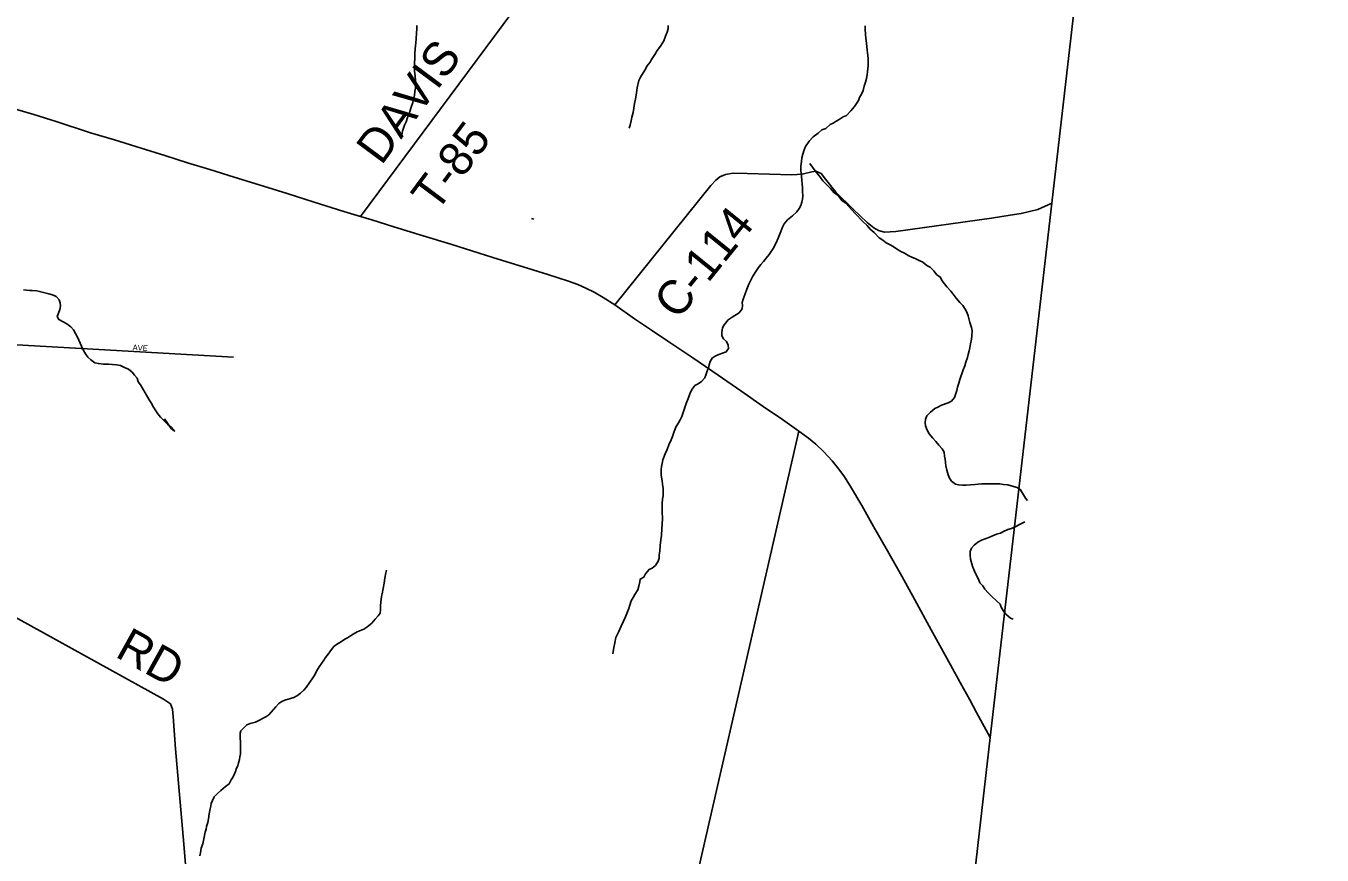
# Model space of a CAD drawing. Extents: x 1310247 to 1664935, y 235267 to 584339.
# Drawn here: x 1524766 to 1536205, y 347420 to 354737 of the extents above; entities that cross this region are included whole.
import ezdxf

# ---------------------------------------------------------------- set-up
doc = ezdxf.new("R2010")
doc.units = 0
for name, color, linetype in [('GM_X_Adjacent_County', 7, 'Continuous'), ('GM_X_County', 7, 'Continuous'), ('GM_X_County_Road', 7, 'Continuous'), ('GM_X_County_Road_Text', 7, 'Continuous'), ('GM_X_Minor_Lake', 7, 'Continuous'), ('GM_X_Minor_River', 7, 'Continuous'), ('GM_X_State_Route', 7, 'Continuous'), ('GM_X_Township', 7, 'Continuous'), ('GM_X_Township_Road', 7, 'Continuous'), ('GM_X_Township_Road_Text', 7, 'Continuous'), ('GM_X_Township_Subdivision', 7, 'Continuous'), ('GM_X_Township_Subdivision_Text', 7, 'Continuous')]:
    doc.layers.add(name, color=color, linetype=linetype)

msp = doc.modelspace()

# ---------------------------------------------------------------- linework, layer by layer
at = {"layer": 'GM_X_Adjacent_County'}
msp.add_lwpolyline([(1536205, 372785), (1535397, 366216), (1534972, 363186), (1534842, 361983), (1534628, 360199), (1533821, 353172), (1533276, 348457), (1532824, 344490), (1532312, 340083), (1532006, 337422), (1531505, 333071), (1531469, 332747), (1531158, 329654), (1530772, 326029), (1530509, 323916), (1530186, 322432), (1530006, 319686), (1529806, 317987)], dxfattribs=at)
at = {"layer": 'GM_X_County'}
msp.add_lwpolyline([(1536205, 372785), (1535397, 366216), (1534972, 363186), (1534842, 361983), (1534628, 360199), (1533821, 353172), (1533276, 348457), (1532824, 344490), (1532312, 340083), (1532006, 337422), (1531505, 333071), (1531469, 332747), (1531158, 329654), (1530772, 326029), (1530509, 323916), (1530186, 322432), (1530006, 319686), (1529806, 317987)], dxfattribs=at)
at = {"layer": 'GM_X_County_Road'}
for points in [[(1529964, 352276), (1530812, 353329), (1530855, 353377), (1530891, 353405), (1530939, 353426), (1531008, 353438), (1531132, 353434), (1531524, 353424), (1531572, 353426), (1531629, 353433), (1531703, 353448), (1531737, 353454), (1531783, 353434), (1531824, 353385), (1531915, 353270), (1532066, 353120), (1532191, 353002), (1532249, 352956), (1532291, 352933), (1532343, 352917), (1532443, 352924), (1533289, 353041), (1533452, 353066), (1533550, 353083), (1533697, 353117), (1533821, 353172)], [(1528040, 337005), (1528060, 337055), (1528214, 337240), (1528483, 337530), (1528917, 338033), (1529025, 338158), (1529078, 338227), (1529105, 338289), (1529138, 338439), (1529327, 339505), (1529357, 339688), (1529369, 339796), (1529380, 339939), (1529402, 340108), (1529449, 340776), (1529455, 340815), (1529471, 340850), (1529483, 340987), (1529780, 344552), (1530087, 344553), (1530113, 344703), (1530287, 345481), (1530360, 345807), (1531587, 351161)]]:
    msp.add_lwpolyline(points, dxfattribs=at)
at = {"layer": 'GM_X_Minor_Lake'}
msp.add_lwpolyline([(1529227, 353039), (1529248, 353032)], dxfattribs=at)
at = {"layer": 'GM_X_Minor_River'}
for points in [[(1528215, 354740), (1528215, 354708), (1528214, 354676), (1528209, 354624), (1528206, 354588), (1528204, 354562), (1528201, 354534), (1528198, 354492), (1528197, 354450), (1528194, 354410), (1528194, 354374), (1528195, 354337), (1528200, 354295), (1528205, 354257), (1528208, 354223), (1528204, 354187), (1528199, 354157), (1528194, 354125), (1528186, 354089), (1528179, 354061), (1528166, 354021), (1528155, 353983), (1528149, 353957), (1528134, 353928), (1528121, 353892), (1528107, 353862), (1528098, 353834), (1528090, 353808), (1528083, 353774)], [(1530435, 354740), (1530434, 354714), (1530426, 354682), (1530409, 354646), (1530396, 354606), (1530365, 354559), (1530338, 354519), (1530317, 354485), (1530288, 354442), (1530274, 354416), (1530247, 354381), (1530235, 354355), (1530212, 354323), (1530189, 354284), (1530176, 354254), (1530161, 354192), (1530154, 354148), (1530145, 354092), (1530138, 354052), (1530131, 354010), (1530124, 353974), (1530114, 353932), (1530107, 353898), (1530100, 353862), (1530091, 353834)], [(1532174, 354739), (1532173, 354713), (1532176, 354657), (1532186, 354556), (1532191, 354522), (1532196, 354476), (1532198, 354450), (1532199, 354418), (1532198, 354384), (1532193, 354334), (1532189, 354304), (1532184, 354272), (1532175, 354242), (1532165, 354206), (1532154, 354168), (1532141, 354134), (1532124, 354105), (1532114, 354079), (1532095, 354051), (1532079, 354025), (1532046, 353988), (1532007, 353947), (1531979, 353935), (1531942, 353910), (1531916, 353896), (1531890, 353879), (1531863, 353867), (1531825, 353832), (1531790, 353819), (1531758, 353791), (1531715, 353758), (1531678, 353719), (1531647, 353673), (1531634, 353644), (1531622, 353606), (1531613, 353574), (1531610, 353542), (1531605, 353498), (1531605, 353458), (1531610, 353413), (1531613, 353371), (1531616, 353345), (1531621, 353307), (1531621, 353281), (1531622, 353235), (1531619, 353207), (1531615, 353181), (1531604, 353153), (1531590, 353127), (1531569, 353097), (1531530, 353060), (1531487, 353025), (1531459, 352990), (1531444, 352960), (1531423, 352908), (1531404, 352864), (1531387, 352823), (1531362, 352773), (1531325, 352720), (1531298, 352688), (1531275, 352658), (1531253, 352631), (1531232, 352605), (1531214, 352580), (1531181, 352528), (1531166, 352500), (1531147, 352457), (1531128, 352415), (1531115, 352373), (1531096, 352327), (1531088, 352297), (1531091, 352271), (1531087, 352241), (1531060, 352206), (1530999, 352167), (1530964, 352142), (1530927, 352098), (1530913, 352073), (1530908, 352033), (1530909, 352002), (1530921, 351976), (1530948, 351952), (1530964, 351921), (1530967, 351889), (1530946, 351861), (1530914, 351850), (1530880, 351837), (1530850, 351823), (1530823, 351806), (1530805, 351776)], [(1531684, 353524), (1531730, 353459), (1531756, 353429), (1531777, 353398), (1531799, 353370), (1531830, 353337), (1531867, 353302), (1531900, 353265), (1531930, 353243), (1531971, 353194), (1531999, 353177), (1532026, 353146), (1532085, 353081), (1532151, 353011), (1532189, 352976), (1532216, 352944), (1532253, 352913), (1532296, 352868), (1532330, 352847), (1532359, 352824), (1532393, 352804), (1532419, 352791), (1532448, 352770), (1532488, 352746), (1532520, 352731), (1532559, 352708), (1532585, 352695), (1532619, 352683), (1532648, 352668), (1532682, 352653), (1532718, 352624), (1532745, 352608), (1532779, 352575), (1532802, 352544), (1532835, 352520), (1532853, 352487), (1532892, 352434), (1532929, 352397), (1532948, 352371), (1532976, 352336), (1533009, 352295), (1533034, 352271), (1533054, 352238), (1533069, 352210), (1533082, 352178), (1533097, 352121), (1533110, 352075), (1533116, 352045), (1533115, 351998), (1533110, 351973), (1533103, 351931), (1533096, 351897), (1533090, 351871), (1533081, 351837), (1533075, 351811), (1533060, 351771), (1533051, 351737), (1533038, 351703), (1533030, 351675), (1533017, 351642), (1533008, 351616), (1533000, 351584), (1532989, 351550), (1532982, 351520), (1532974, 351494), (1532961, 351458), (1532934, 351427), (1532904, 351411), (1532846, 351389), (1532815, 351373), (1532787, 351360), (1532748, 351328), (1532716, 351297), (1532705, 351267), (1532702, 351235), (1532706, 351209), (1532719, 351169), (1532738, 351138), (1532769, 351099), (1532797, 351069), (1532824, 351036), (1532853, 351005), (1532869, 350975), (1532874, 350941), (1532880, 350913), (1532883, 350883), (1532886, 350856), (1532894, 350818), (1532905, 350776), (1532918, 350747), (1532936, 350721), (1532969, 350694), (1532995, 350688), (1533031, 350685), (1533065, 350684), (1533103, 350687), (1533143, 350691), (1533171, 350692), (1533203, 350695), (1533245, 350695), (1533289, 350696)], [(1524744, 352409), (1524796, 352401), (1524822, 352403), (1524862, 352398), (1524898, 352389), (1524932, 352383), (1524969, 352372), (1525001, 352363), (1525031, 352348), (1525058, 352320), (1525068, 352294), (1525071, 352267), (1525064, 352235), (1525052, 352202), (1525041, 352172), (1525055, 352145), (1525094, 352127), (1525126, 352108), (1525163, 352083), (1525185, 352054), (1525204, 352024), (1525218, 351996), (1525233, 351965), (1525244, 351937), (1525256, 351911), (1525275, 351874), (1525290, 351844), (1525312, 351815), (1525337, 351789), (1525375, 351764), (1525405, 351757), (1525449, 351752), (1525493, 351753), (1525531, 351750), (1525564, 351746)], [(1530805, 351776), (1530796, 351746), (1530789, 351718), (1530777, 351692), (1530768, 351665), (1530759, 351633), (1530727, 351599), (1530700, 351580), (1530670, 351564), (1530645, 351531), (1530627, 351499), (1530616, 351465), (1530605, 351435), (1530593, 351404), (1530563, 351316), (1530556, 351290), (1530540, 351262), (1530525, 351233), (1530502, 351197), (1530487, 351157), (1530472, 351115), (1530460, 351084), (1530441, 351040), (1530424, 350998), (1530407, 350962), (1530386, 350907), (1530381, 350877), (1530375, 350849), (1530372, 350821), (1530373, 350773), (1530380, 350722), (1530383, 350692), (1530389, 350654), (1530390, 350622), (1530389, 350590), (1530385, 350562), (1530382, 350524), (1530380, 350444), (1530383, 350396), (1530382, 350335), (1530377, 350301), (1530374, 350241), (1530369, 350203), (1530364, 350151), (1530361, 350101), (1530356, 350071), (1530354, 350039), (1530347, 350013), (1530322, 349976), (1530294, 349952), (1530265, 349941), (1530235, 349903), (1530218, 349874), (1530188, 349856), (1530183, 349830), (1530176, 349792), (1530166, 349761), (1530139, 349721), (1530124, 349693), (1530106, 349664), (1530095, 349626), (1530086, 349596), (1530075, 349566), (1530058, 349522), (1530040, 349483), (1530019, 349441), (1529998, 349393), (1529973, 349340), (1529962, 349292), (1529955, 349252), (1529946, 349196)], [(1525564, 351746), (1525600, 351739), (1525636, 351724), (1525670, 351707), (1525703, 351683), (1525725, 351654), (1525746, 351628), (1525757, 351597), (1525777, 351571), (1525796, 351534), (1525817, 351498), (1525852, 351437), (1525870, 351411), (1525891, 351372), (1525912, 351341), (1525930, 351315), (1525953, 351284), (1525980, 351258), (1526016, 351223), (1526049, 351192), (1526078, 351162), (1526047, 351184), (1525989, 351270)], [(1533289, 350696), (1533323, 350697), (1533361, 350696), (1533393, 350691), (1533433, 350687), (1533483, 350673), (1533515, 350663), (1533544, 350644), (1533587, 350571), (1533606, 350549)], [(1533583, 350360), (1533534, 350336), (1533508, 350322), (1533463, 350301), (1533431, 350292), (1533394, 350276), (1533368, 350261), (1533332, 350252), (1533292, 350234), (1533265, 350223), (1533233, 350212), (1533199, 350198), (1533166, 350181), (1533134, 350156), (1533111, 350128), (1533099, 350100), (1533098, 350066), (1533103, 350032), (1533114, 349990), (1533124, 349961), (1533139, 349925), (1533156, 349886), (1533173, 349854), (1533185, 349822), (1533210, 349795), (1533230, 349767), (1533259, 349734), (1533284, 349707), (1533335, 349662), (1533363, 349634), (1533374, 349607), (1533392, 349579), (1533415, 349546), (1533454, 349511), (1533479, 349503)], [(1527508, 349279), (1527550, 349306), (1527581, 349324), (1527603, 349337), (1527629, 349355), (1527654, 349370), (1527688, 349390), (1527718, 349401), (1527747, 349414), (1527773, 349432), (1527818, 349467), (1527847, 349501), (1527875, 349532), (1527892, 349556), (1527894, 349584), (1527895, 349616), (1527898, 349654), (1527900, 349676), (1527905, 349702), (1527911, 349726), (1527918, 349772), (1527927, 349820), (1527934, 349864), (1527943, 349912), (1527948, 349933)], [(1526299, 347412), (1526306, 347440), (1526313, 347480), (1526326, 347518), (1526335, 347562), (1526348, 347622), (1526355, 347650), (1526359, 347672), (1526370, 347707), (1526376, 347741), (1526383, 347785), (1526392, 347829), (1526397, 347853), (1526401, 347875), (1526412, 347903), (1526427, 347933), (1526457, 347964), (1526486, 347990), (1526527, 348025), (1526559, 348048), (1526578, 348084), (1526594, 348112), (1526605, 348137), (1526615, 348159), (1526624, 348187), (1526635, 348209), (1526643, 348233), (1526652, 348265), (1526654, 348287), (1526659, 348315), (1526660, 348385), (1526659, 348409), (1526656, 348465), (1526657, 348495), (1526663, 348517), (1526716, 348568), (1526746, 348582), (1526769, 348587), (1526793, 348593), (1526827, 348612), (1526858, 348629), (1526882, 348639), (1526908, 348658), (1526951, 348704), (1526972, 348729), (1526998, 348757), (1527023, 348774), (1527051, 348788), (1527079, 348797), (1527101, 348803), (1527130, 348812), (1527162, 348829), (1527190, 348849), (1527217, 348876), (1527239, 348900), (1527272, 348945), (1527297, 348983), (1527316, 349011), (1527329, 349042), (1527353, 349080), (1527374, 349110), (1527395, 349141), (1527409, 349163), (1527432, 349193), (1527463, 349234), (1527483, 349260), (1527508, 349279)]]:
    msp.add_lwpolyline(points, dxfattribs=at)
at = {"layer": 'GM_X_State_Route'}
for points in [[(1522766, 354409), (1523077, 354342), (1523346, 354287), (1523679, 354219), (1523980, 354159), (1524221, 354110), (1524434, 354068), (1524542, 354041), (1524694, 353997), (1524834, 353956), (1525033, 353893), (1525336, 353795), (1525547, 353732), (1525783, 353657), (1525992, 353593), (1526191, 353530), (1526388, 353470), (1526603, 353401), (1526825, 353334), (1527070, 353258), (1527311, 353182), (1527570, 353100), (1527719, 353056), (1527820, 353025)], [(1527820, 353025), (1528014, 352964), (1528271, 352884), (1528517, 352810), (1528767, 352731), (1528934, 352679), (1529153, 352612), (1529371, 352542), (1529554, 352486), (1529637, 352454), (1529708, 352423), (1529782, 352387), (1529861, 352340), (1529964, 352276), (1530137, 352153), (1530288, 352053), (1530432, 351955), (1530651, 351808), (1530876, 351655), (1531076, 351516), (1531272, 351379), (1531442, 351263), (1531587, 351161), (1531673, 351098), (1531738, 351045), (1531809, 350979), (1531882, 350900), (1531941, 350826), (1531990, 350758), (1532044, 350674), (1532142, 350504), (1532246, 350321), (1532369, 350106), (1532497, 349882), (1532610, 349672), (1532756, 349408), (1532894, 349158), (1533010, 348943), (1533095, 348791), (1533154, 348679), (1533276, 348457)]]:
    msp.add_lwpolyline(points, dxfattribs=at)
at = {"layer": 'GM_X_Township'}
msp.add_lwpolyline([(1534842, 361983), (1534628, 360199), (1533821, 353172), (1533276, 348457), (1532824, 344490)], dxfattribs=at)
at = {"layer": 'GM_X_Township_Road'}
for points in [[(1527719, 353056), (1529453, 355393), (1529497, 355456), (1529510, 355488), (1529522, 355540), (1529543, 356015), (1529556, 356079)], [(1526387, 344790), (1526159, 347515), (1526085, 348357), (1526065, 348642), (1526059, 348707), (1526043, 348754), (1525980, 348796), (1524220, 349768), (1522893, 350530), (1522794, 350587), (1522740, 350636), (1522694, 350687), (1522619, 350753), (1522560, 350783), (1522510, 350796), (1522448, 350802), (1522282, 350824), (1520839, 350999)]]:
    msp.add_lwpolyline(points, dxfattribs=at)
at = {"layer": 'GM_X_Township_Subdivision'}
msp.add_lwpolyline([(1523994, 351967), (1524583, 351928), (1526597, 351814)], dxfattribs=at)

# ---------------------------------------------------------------- texts
at = {"layer": 'GM_X_County_Road_Text'}
msp.add_text('C-114', height=300, rotation=51.0395, dxfattribs=at).set_placement((1530519, 352133))
at = {"layer": 'GM_X_Township_Road_Text'}
for s, rotation, p in [('DAVIS', 53.4443, (1527903, 353499)), ('T-85', 53.2712, (1528389, 353082)), ('RD', 330.9941, (1525543, 349176))]:
    msp.add_text(s, height=300, rotation=rotation, dxfattribs=at).set_placement(p)
at = {"layer": 'GM_X_Township_Subdivision_Text'}
msp.add_text('AVE', height=50, rotation=356.0537, dxfattribs=at).set_placement((1525706, 351876))

doc.saveas('drawing.dxf')
